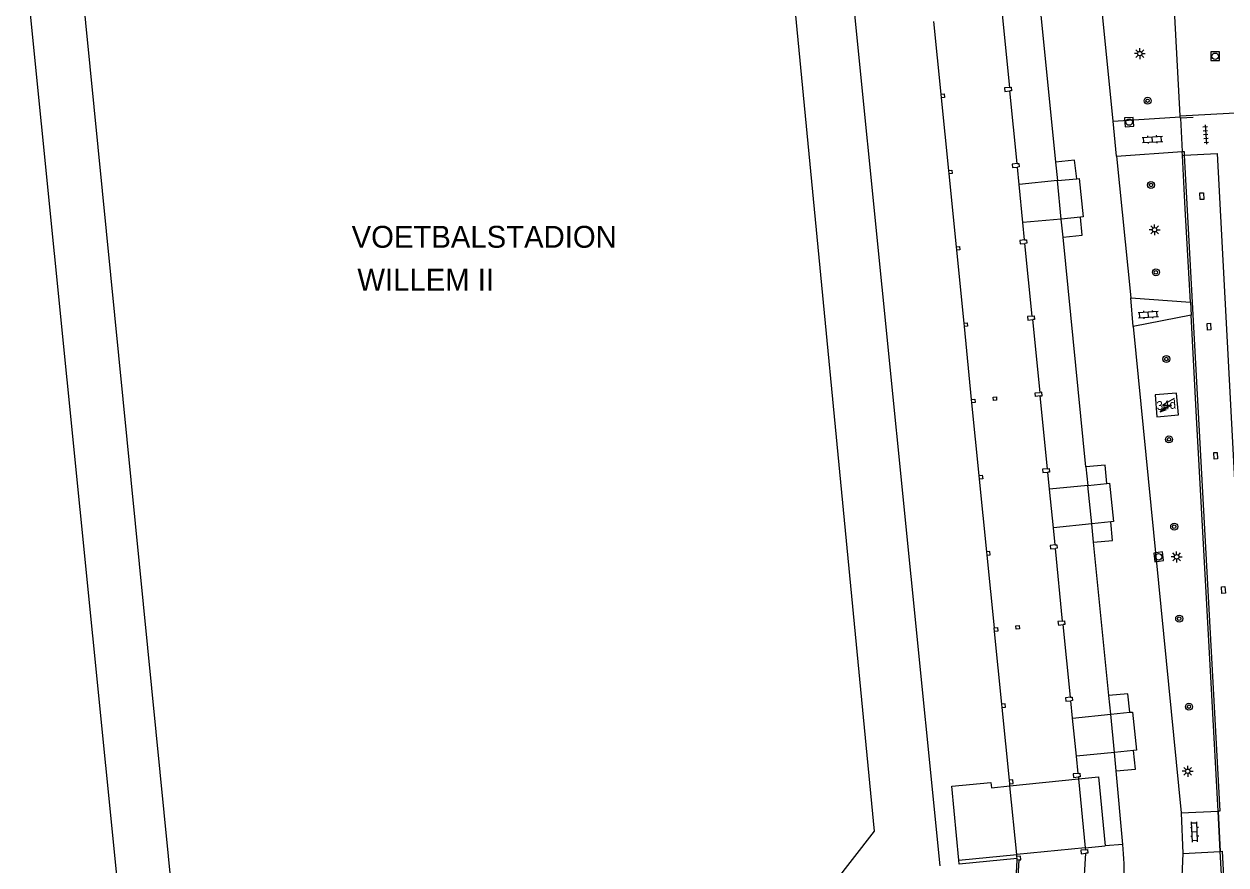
# Model space of a CAD drawing. Extents: x 131000 to 133013, y 393000 to 396501.
# Drawn here: x 132722.4 to 132859.7, y 394853 to 394949 of the extents above; entities that cross this region are included whole.
import ezdxf

# ---------------------------------------------------------------- set-up
doc = ezdxf.new("R2010")
doc.units = 0
for name, color, linetype in [('bs-afsc-poort', 7, 'Continuous'), ('gg-afsc-erfafscheiding', 7, 'Continuous'), ('gg-afsc-hekwerk', 7, 'Continuous'), ('gg-anno-huisnummerreeks BGT', 7, 'Continuous'), ('gg-bbg-gedigitaliseerde bebouwing', 7, 'Continuous'), ('gg-bbg-hoofdgebouw', 7, 'Continuous'), ('gg-bbg-luifel en loopbrug', 7, 'Continuous'), ('gg-bbg-overig bouwwerk', 7, 'Continuous'), ('gg-bbg-pilaar overkapping', 7, 'Continuous'), ('gg-knt-trap', 7, 'Continuous'), ('gg-knt-verharding', 7, 'Continuous'), ('gt-anno-naam bijzondere bebouwing', 7, 'Continuous'), ('gt-symb-boom', 7, 'Continuous'), ('gt-symb-klinker verharding', 7, 'Continuous'), ('gt-symb-kolk center center', 7, 'Continuous'), ('gt-symb-lichtmast', 7, 'Continuous'), ('gt-symb-rioolschacht', 7, 'Continuous'), ('gt-symb-tegel verharding', 7, 'Continuous'), ('gt-symb-trafo symbool', 7, 'Continuous')]:
    doc.layers.add(name, color=color, linetype=linetype)

# ---------------------------------------------------------------- blocks, each defined once
blk = doc.blocks.new('gt0-RS')
at = {"layer": 'gt-symb-rioolschacht'}
blk.add_lwpolyline([(-0.5, -0.5), (0.5, -0.5), (0.5, 0.5), (-0.5, 0.5)], close=True, dxfattribs=at)
blk.add_circle((0, 0), 0.375, dxfattribs=at)
blk = doc.blocks.new('gt0-BOOM')
at = {"layer": 'gt-symb-boom'}
for radius in [0.4, 0.2]:
    blk.add_circle((0, 0), radius, dxfattribs=at)
blk = doc.blocks.new('gt0-LMAST')
at = {"layer": 'gt-symb-lichtmast'}
for p, q in [((-0.18, 0.17), (-0.45, 0.44)), ((-0.01, 0.25), (-0.01, 0.62)), ((0.17, 0.17), (0.44, 0.44)), ((-0.26, 0), (-0.63, 0)), ((-0.18, -0.18), (-0.45, -0.45)), ((-0.01, -0.25), (-0.01, -0.63)), ((0.44, -0.45), (0.17, -0.18)), ((0.24, 0), (0.62, 0))]:
    blk.add_line(p, q, dxfattribs=at)
blk.add_circle((-0.01, 0), 0.25, dxfattribs=at)
blk = doc.blocks.new('gt0-KL1')
at = {"layer": 'gt-symb-klinker verharding'}
for p, q in [((-1.15, 0.3), (1.15, 0.3)), ((-1, -0.3), (-1, 0.3)), ((-0.5, 0.3), (-0.5, 0.45)), ((0, -0.3), (0, 0.3)), ((0.5, 0.3), (0.5, 0.45)), ((1, -0.3), (1, 0.3)), ((-1.15, -0.3), (1.15, -0.3)), ((-0.5, -0.45), (-0.5, -0.3)), ((0.5, -0.45), (0.5, -0.3))]:
    blk.add_line(p, q, dxfattribs=at)
blk = doc.blocks.new('gt0-KOLKCC')
at = {"layer": 'gt-symb-kolk center center'}
blk.add_lwpolyline([(-0.38, 0.2), (0.38, 0.2), (0.38, -0.2), (-0.38, -0.2)], close=True, dxfattribs=at)
blk = doc.blocks.new('gt0-TEG1')
at = {"layer": 'gt-symb-tegel verharding'}
for p, q in [((-1.12, 0), (1.12, 0)), ((-0.9, -0.25), (-0.9, 0.25)), ((-0.45, -0.25), (-0.45, 0.25)), ((0, -0.25), (0, 0.25)), ((0.45, -0.25), (0.45, 0.25)), ((0.9, -0.25), (0.9, 0.25))]:
    blk.add_line(p, q, dxfattribs=at)
blk = doc.blocks.new('gt0-HSP')
at = {"layer": 'gt-symb-trafo symbool'}
for points in [[(0.77, 0.75), (-0.53, 0), (0.47, 0), (-0.83, -0.75)], [(-0.22, -0.24), (-0.83, -0.75), (-0.08, -0.48)]]:
    blk.add_lwpolyline(points, dxfattribs=at)

msp = doc.modelspace()

# ---------------------------------------------------------------- linework, layer by layer
at = {"layer": 'bs-afsc-poort'}
for p, q in [((132854.48, 394938.28), (132854.69, 394934.47)), ((132855.62, 394917.26), (132855.7, 394915.78)), ((132858.78, 394859.12), (132859.03, 394854.54))]:
    msp.add_line(p, q, dxfattribs=at)
at = {"layer": 'gg-afsc-erfafscheiding'}
msp.add_lwpolyline([(132729.02, 394953.83), (132734.07, 394960.08), (132804.07, 394966.66), (132809.33, 394962.28), (132819.52, 394856.85), (132814.75, 394850.7), (132745.7, 394843.99), (132739.39, 394849.38), (132729.02, 394953.83)], dxfattribs=at)
at = {"layer": 'gg-afsc-hekwerk'}
for p, q in [((132854.47, 394938.56), (132850.83, 395006)), ((132854.47, 394938.46), (132854.47, 394938.56)), ((132854.48, 394938.28), (132854.47, 394938.46)), ((132855.95, 394938.36), (132854.48, 394938.28)), ((132854.48, 394938.28), (132854.69, 394934.47)), ((132854.71, 394934.04), (132854.69, 394934.47)), ((132854.71, 394934.04), (132854.91, 394934.05)), ((132855.04, 394927.93), (132854.71, 394934.04)), ((132854.91, 394934.05), (132858.69, 394934.26)), ((132858.69, 394934.26), (132862.7, 394858.16)), ((132855.62, 394917.26), (132855.04, 394927.93)), ((132855.62, 394917.26), (132855.7, 394915.78)), ((132856.33, 394904.12), (132855.7, 394915.78)), ((132858.06, 394872.38), (132856.33, 394904.12)), ((132858.78, 394859.12), (132858.06, 394872.38)), ((132859.03, 394854.54), (132858.78, 394859.12)), ((132859.43, 394847.39), (132859.03, 394854.54))]:
    msp.add_line(p, q, dxfattribs=at)
for points in [[(132835.83, 394853.71), (132829.23, 394853.09), (132829.19, 394853.54)], [(132835.72, 394848.67), (132835.88, 394850.35), (132836.06, 394853.56)]]:
    msp.add_lwpolyline(points, dxfattribs=at)
at = {"layer": 'gg-bbg-gedigitaliseerde bebouwing'}
msp.add_line((132722.43, 394957.1), (132733.85, 394843.13), dxfattribs=at)
at = {"layer": 'gg-bbg-hoofdgebouw'}
msp.add_lwpolyline([(132851.58, 394906.67), (132851.79, 394904.19), (132854.25, 394904.4), (132854.04, 394906.88), (132851.58, 394906.67)], dxfattribs=at)
at = {"layer": 'gg-bbg-luifel en loopbrug'}
for p, q in [((132815.58, 394967.13), (132827.01, 394852.88)), ((132834.13, 394950.12), (132834.96, 394941.81)), ((132826.28, 394949.33), (132827.11, 394941.03)), ((132827.11, 394941.03), (132827.15, 394940.63)), ((132827.15, 394940.63), (132827.99, 394932.32)), ((132835.82, 394933.1), (132834.99, 394941.41)), ((132827.99, 394932.32), (132828.02, 394931.93)), ((132836.06, 394930.73), (132835.87, 394932.7)), ((132828.02, 394931.93), (132828.86, 394923.61)), ((132836.5, 394926.36), (132836.06, 394930.73)), ((132836.69, 394924.39), (132836.5, 394926.36)), ((132837.57, 394915.68), (132836.73, 394923.99)), ((132828.86, 394923.61), (132828.9, 394923.21)), ((132828.9, 394923.21), (132829.73, 394914.88)), ((132829.73, 394914.88), (132829.77, 394914.48)), ((132829.77, 394914.48), (132830.59, 394906.17)), ((132838.45, 394906.96), (132837.61, 394915.29)), ((132830.59, 394906.17), (132830.63, 394905.78)), ((132839.32, 394898.25), (132838.48, 394906.56)), ((132830.63, 394905.78), (132831.46, 394897.46)), ((132839.54, 394895.9), (132839.35, 394897.85)), ((132831.46, 394897.46), (132831.5, 394897.07)), ((132831.5, 394897.07), (132832.33, 394888.76)), ((132839.97, 394891.51), (132839.54, 394895.9)), ((132840.17, 394889.54), (132839.97, 394891.51)), ((132832.33, 394888.76), (132832.37, 394888.36)), ((132832.37, 394888.36), (132833.2, 394880.06)), ((132841.03, 394880.84), (132840.21, 394889.14)), ((132833.24, 394879.66), (132833.2, 394880.06)), ((132841.92, 394872.14), (132841.09, 394880.45)), ((132834.09, 394871.36), (132833.24, 394879.66)), ((132842.17, 394869.77), (132841.97, 394871.74)), ((132834.13, 394870.96), (132834.09, 394871.36)), ((132834.95, 394862.66), (132834.13, 394870.96)), ((132842.61, 394865.4), (132842.17, 394869.77)), ((132842.8, 394863.44), (132842.61, 394865.4)), ((132834.99, 394862.26), (132834.95, 394862.66)), ((132835.02, 394862.02), (132834.99, 394862.26)), ((132835.79, 394854.18), (132835.02, 394862.02)), ((132842.83, 394863.04), (132842.85, 394862.81)), ((132842.85, 394862.81), (132843.61, 394854.94)), ((132835.81, 394853.94), (132835.79, 394854.18)), ((132835.83, 394853.71), (132835.81, 394853.94)), ((132843.24, 394847.04), (132843.69, 394854.33)), ((132843.61, 394854.94), (132843.63, 394854.72)), ((132835.57, 394848.7), (132835.85, 394853.54)), ((132835.85, 394853.54), (132835.83, 394853.71))]:
    msp.add_line(p, q, dxfattribs=at)
for points in [[(132834.96, 394941.81), (132835.16, 394941.83), (132835.2, 394941.43), (132834.99, 394941.41)], [(132835.82, 394933.1), (132836.03, 394933.12), (132836.07, 394932.72), (132835.87, 394932.7)], [(132836.69, 394924.39), (132836.9, 394924.41), (132836.95, 394924.01), (132836.73, 394923.99)], [(132837.57, 394915.68), (132837.77, 394915.71), (132837.81, 394915.31), (132837.61, 394915.29)], [(132838.48, 394906.56), (132838.69, 394906.58), (132838.67, 394906.98), (132838.45, 394906.96)], [(132839.32, 394898.25), (132839.5, 394898.27), (132839.54, 394897.87), (132839.35, 394897.85)], [(132840.17, 394889.54), (132840.37, 394889.56), (132840.41, 394889.16), (132840.21, 394889.14)], [(132841.03, 394880.84), (132841.26, 394880.87), (132841.3, 394880.47), (132841.09, 394880.45)], [(132841.92, 394872.14), (132842.13, 394872.16), (132842.16, 394871.76), (132841.97, 394871.74)], [(132842.8, 394863.44), (132842.99, 394863.46), (132843.03, 394863.06), (132842.83, 394863.04)], [(132843.63, 394854.72), (132843.86, 394854.74), (132843.9, 394854.35), (132843.69, 394854.33)]]:
    msp.add_lwpolyline(points, dxfattribs=at)
at = {"layer": 'gg-bbg-overig bouwwerk'}
for p, q in [((132840.45, 394931.16), (132842.66, 394931.38)), ((132840.88, 394926.77), (132840.45, 394931.16)), ((132843.07, 394926.99), (132840.88, 394926.77)), ((132843.91, 394896.33), (132846.09, 394896.55)), ((132844.35, 394891.97), (132843.91, 394896.33)), ((132846.55, 394892.19), (132844.35, 394891.97)), ((132846.52, 394870.2), (132848.71, 394870.42)), ((132846.94, 394865.83), (132846.52, 394870.2)), ((132849.13, 394866.05), (132846.94, 394865.83)), ((132835.02, 394862.02), (132842.85, 394862.81)), ((132843.61, 394854.94), (132845.88, 394855.16)), ((132829.19, 394853.54), (132835.79, 394854.18)), ((132843.61, 394854.94), (132835.79, 394854.18))]:
    msp.add_line(p, q, dxfattribs=at)
for points in [[(132842.66, 394931.38), (132842.93, 394931.41), (132843.39, 394927.01), (132843.07, 394926.99)], [(132846.09, 394896.55), (132846.4, 394896.59), (132846.84, 394892.2), (132846.55, 394892.19)], [(132848.71, 394870.42), (132849, 394870.45), (132849.46, 394866.08), (132849.13, 394866.05)], [(132829.19, 394853.54), (132828.36, 394861.99), (132832.83, 394862.42), (132832.89, 394861.8), (132835.02, 394862.02)], [(132842.85, 394862.81), (132845.12, 394863.04), (132845.88, 394855.16)]]:
    msp.add_lwpolyline(points, dxfattribs=at)
at = {"layer": 'gg-bbg-pilaar overkapping'}
msp.add_line((132836.06, 394853.56), (132835.85, 394853.54), dxfattribs=at)
for points in [[(132834.96, 394941.81), (132834.39, 394941.75), (132834.43, 394941.35), (132834.99, 394941.41)], [(132827.11, 394941.03), (132827.51, 394941.07), (132827.55, 394940.67), (132827.15, 394940.63)], [(132827.99, 394932.32), (132828.38, 394932.36), (132828.42, 394931.97), (132828.02, 394931.93)], [(132835.82, 394933.1), (132835.26, 394933.04), (132835.3, 394932.64), (132835.87, 394932.7)], [(132836.69, 394924.39), (132836.14, 394924.33), (132836.18, 394923.94), (132836.73, 394923.99)], [(132828.86, 394923.61), (132829.26, 394923.65), (132829.3, 394923.25), (132828.9, 394923.21)], [(132837.57, 394915.68), (132837.01, 394915.63), (132837.04, 394915.23), (132837.61, 394915.29)], [(132829.73, 394914.88), (132830.13, 394914.92), (132830.17, 394914.52), (132829.77, 394914.48)], [(132830.59, 394906.17), (132830.99, 394906.21), (132831.03, 394905.82), (132830.63, 394905.78)], [(132833.14, 394906.05), (132833.1, 394906.41), (132833.46, 394906.44), (132833.49, 394906.08), (132833.14, 394906.05)], [(132838.48, 394906.56), (132837.92, 394906.5), (132837.9, 394906.9), (132838.45, 394906.96)], [(132839.32, 394898.25), (132838.74, 394898.19), (132838.77, 394897.8), (132839.35, 394897.85)], [(132831.46, 394897.46), (132831.86, 394897.5), (132831.9, 394897.11), (132831.5, 394897.07)], [(132840.17, 394889.54), (132839.6, 394889.49), (132839.64, 394889.09), (132840.21, 394889.14)], [(132832.37, 394888.36), (132832.77, 394888.4), (132832.73, 394888.8), (132832.33, 394888.76)], [(132833.2, 394880.06), (132833.6, 394880.1), (132833.64, 394879.7), (132833.24, 394879.66)], [(132835.7, 394880.29), (132836.05, 394880.32), (132836.09, 394879.96), (132835.73, 394879.93), (132835.7, 394880.29)], [(132841.03, 394880.84), (132840.49, 394880.79), (132840.54, 394880.39), (132841.09, 394880.45)], [(132841.92, 394872.14), (132841.36, 394872.08), (132841.4, 394871.68), (132841.97, 394871.74)], [(132834.13, 394870.96), (132834.52, 394871), (132834.48, 394871.4), (132834.09, 394871.36)], [(132842.8, 394863.44), (132842.22, 394863.38), (132842.26, 394862.98), (132842.83, 394863.04)], [(132834.99, 394862.26), (132835.39, 394862.3), (132835.35, 394862.7), (132834.95, 394862.66)], [(132836.06, 394853.56), (132836.25, 394853.58), (132836.21, 394853.98), (132835.81, 394853.94)], [(132843.63, 394854.72), (132843.09, 394854.67), (132843.13, 394854.27), (132843.69, 394854.33)]]:
    msp.add_lwpolyline(points, dxfattribs=at)
at = {"layer": 'gg-knt-trap'}
for p, q in [((132840.23, 394933.28), (132840.45, 394931.16)), ((132840.45, 394931.16), (132836.06, 394930.73)), ((132840.88, 394926.77), (132836.5, 394926.36)), ((132841.08, 394924.68), (132840.88, 394926.77)), ((132843.69, 394898.46), (132843.91, 394896.33)), ((132843.91, 394896.33), (132839.54, 394895.9)), ((132844.35, 394891.97), (132839.97, 394891.51)), ((132844.56, 394889.86), (132844.35, 394891.97)), ((132846.52, 394870.2), (132846.31, 394872.34)), ((132842.17, 394869.77), (132846.52, 394870.2)), ((132846.94, 394865.83), (132842.61, 394865.4)), ((132847.16, 394863.72), (132846.94, 394865.83))]:
    msp.add_line(p, q, dxfattribs=at)
for points in [[(132842.66, 394931.38), (132842.4, 394933.5), (132840.23, 394933.28)], [(132841.08, 394924.68), (132843.27, 394924.91), (132843.07, 394926.99)], [(132846.09, 394896.55), (132845.87, 394898.67), (132843.69, 394898.46)], [(132844.56, 394889.86), (132846.74, 394890.05), (132846.55, 394892.19)], [(132848.71, 394870.42), (132848.47, 394872.55), (132846.31, 394872.34)], [(132847.16, 394863.72), (132849.34, 394863.93), (132849.13, 394866.05)]]:
    msp.add_lwpolyline(points, dxfattribs=at)
at = {"layer": 'gg-knt-verharding'}
for p, q in [((132846.8, 394937.93), (132844.11, 394965.36)), ((132838.48, 394950.82), (132840.23, 394933.28)), ((132846.8, 394937.93), (132854.47, 394938.46)), ((132847.2, 394933.94), (132846.8, 394937.93)), ((132847.2, 394933.94), (132854.69, 394934.47)), ((132847.2, 394933.94), (132848.81, 394917.77)), ((132843.69, 394898.46), (132841.08, 394924.68)), ((132848.81, 394917.77), (132855.62, 394917.26)), ((132849.07, 394914.5), (132848.81, 394917.77)), ((132855.7, 394915.78), (132849.07, 394914.5)), ((132849.07, 394914.5), (132854.58, 394858.94)), ((132846.31, 394872.34), (132844.56, 394889.86)), ((132847.9, 394855.34), (132847.16, 394863.72)), ((132854.58, 394858.94), (132858.78, 394859.12)), ((132854.58, 394858.94), (132854.74, 394854.29)), ((132847.9, 394855.34), (132845.88, 394855.16)), ((132854.74, 394854.29), (132854.43, 394846.27)), ((132854.74, 394854.29), (132859.03, 394854.54))]:
    msp.add_line(p, q, dxfattribs=at)
for points in [[(132854.47, 394938.56), (132861.47, 394938.93), (132863.61, 394898.68)], [(132854.69, 394934.47), (132854.89, 394934.48), (132854.91, 394934.05)], [(132854.91, 394934.05), (132858.98, 394859.13), (132858.78, 394859.12)], [(132859.03, 394854.54), (132859.23, 394854.55), (132859.61, 394847.4)]]:
    msp.add_lwpolyline(points, dxfattribs=at)
msp.add_arc((132815.91, 394852.18), 32.15, 349.8863, 5.6395, dxfattribs=at)

# ---------------------------------------------------------------- block references
at = {"layer": 'gt-symb-boom'}
for p in [(132850.73, 394940.28), (132851.12, 394930.66), (132851.68, 394920.69), (132852.88, 394910.78), (132853.17, 394901.6), (132853.77, 394891.63), (132854.34, 394881.12), (132855.45, 394871.06)]:
    msp.add_blockref('gt0-BOOM', p, dxfattribs=at)
at = {"layer": 'gt-symb-klinker verharding'}
for p, rotation in [((132851.29, 394935.87), 3.3832876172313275), ((132850.82, 394915.86), 3.383287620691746), ((132856.1, 394856.76), 92.46466335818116)]:
    msp.add_blockref('gt0-KL1', p, dxfattribs=dict(at, rotation=rotation))
at = {"layer": 'gt-symb-kolk center center'}
for p, rotation in [((132856.93, 394929.38), -86.79465515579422), ((132857.75, 394914.48), -86.85911583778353), ((132858.51, 394899.73), -87.36849165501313), ((132859.39, 394884.4), -86.44682234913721)]:
    msp.add_blockref('gt0-KOLKCC', p, dxfattribs=dict(at, rotation=rotation))
at = {"layer": 'gt-symb-lichtmast'}
for p in [(132849.85, 394945.67), (132851.54, 394925.54), (132854.06, 394888.18), (132855.32, 394863.69)]:
    msp.add_blockref('gt0-LMAST', p, dxfattribs=at)
at = {"layer": 'gt-symb-rioolschacht'}
msp.add_blockref('gt0-RS', (132858.44, 394945.36), dxfattribs=at)
for p, rotation in [((132848.62, 394937.85), -86.15925292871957), ((132851.99, 394888.18), -82.8749836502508)]:
    msp.add_blockref('gt0-RS', p, dxfattribs=dict(at, rotation=rotation))
at = {"layer": 'gt-symb-tegel verharding', "rotation": -85.98782884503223}
msp.add_blockref('gt0-TEG1', (132857.37, 394936.43), dxfattribs=at)
at = {"layer": 'gt-symb-trafo symbool'}
msp.add_blockref('gt0-HSP', (132852.98, 394905.51), dxfattribs=at)

# ---------------------------------------------------------------- texts
at = {"layer": 'gg-anno-huisnummerreeks BGT'}
msp.add_text('34d', height=1, rotation=4.8, dxfattribs=at).set_placement((132851.79, 394904.94))
at = {"layer": 'gt-anno-naam bijzondere bebouwing'}
for s, p in [('VOETBALSTADION', (132759.84, 394923.49)), ('WILLEM II', (132760.5, 394918.59))]:
    msp.add_text(s, height=2.5, dxfattribs=at).set_placement(p)

doc.saveas('drawing.dxf')
